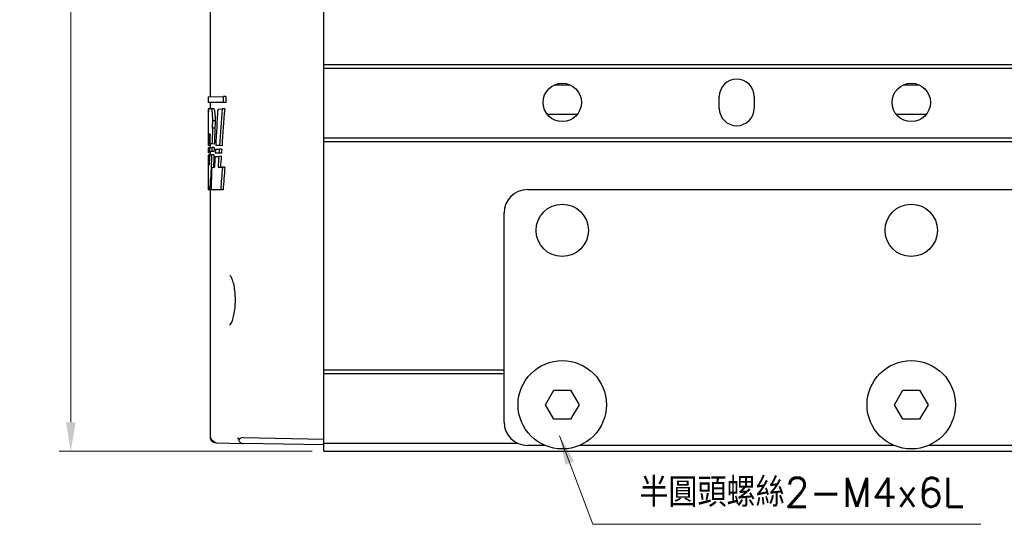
# Model space of a CAD drawing. Header units: millimetres. Extents: x 399 to 6076, y -1991 to 1602.
# Tile 283 of 324: x 5221 to 5306, y 37 to 81. Entities that reach past the tile are written whole.
import ezdxf

# ---------------------------------------------------------------- set-up
doc = ezdxf.new("R2010")
doc.units = ezdxf.units.MM
for name, color, linetype, lineweight in [('AM_0', 7, 'Continuous', 50), ('AM_5', 3, 'Continuous', 25), ('可見 (ISO)', 7, 'Continuous', 25)]:
    doc.layers.add(name, color=color, linetype=linetype, lineweight=lineweight)
doc.styles.add('尺寸標註', font='romans.shx', dxfattribs={"bigfont": 'CHINESET.SHX'})
doc.dimstyles.new('CNS1', dxfattribs={"dimtxt": 2.5, "dimasz": 2.5, "dimexe": 1, "dimexo": 1, "dimgap": 1.5, "dimtad": 1, "dimtoh": 1, "dimdec": 1, "dimdsep": 46, "dimtxsty": '尺寸標註', "dimcen": 0, "dimclrd": 2, "dimclre": 2, "dimclrt": 1, "dimadec": 0, "dimazin": 2, "dimtp": 0.1, "dimtm": 0.1, "dimtfac": 0.71, "dimtdec": 1, "dimtmove": 0, "dimatfit": 0, "dimfxl": 0, "dimlwd": 13, "dimlwe": 13, "dimarcsym": 0})
doc.dimstyles.new('CNS1$0', dxfattribs={"dimtxt": 2.5, "dimasz": 2.5, "dimexe": 1, "dimexo": 1, "dimgap": 1.5, "dimtad": 1, "dimtoh": 1, "dimdec": 1, "dimdsep": 46, "dimtxsty": '尺寸標註', "dimcen": 0, "dimclrd": 2, "dimclre": 2, "dimclrt": 1, "dimadec": 0, "dimazin": 2, "dimtp": 0.1, "dimtm": 0.1, "dimtfac": 0.71, "dimtdec": 1, "dimtmove": 0, "dimatfit": 0, "dimfxl": 0, "dimlwd": 13, "dimlwe": 13, "dimarcsym": 0})

# ---------------------------------------------------------------- blocks, each defined once
blk = doc.blocks.new('*D469')
at = {"layer": 'AM_5', "color": 2, "lineweight": 13}
for p, q in [((5263.105, 125.722), (5224.834, 125.722)), ((5225.834, 123.222), (5225.834, 46.222)), ((5246.584, 43.722), (5224.834, 43.722))]:
    blk.add_line(p, q, dxfattribs=at)
at = {"layer": 'AM_5', "color": 2}
for points in [[(5225.417, 123.222), (5226.25, 123.222), (5225.834, 125.722)], [(5225.417, 46.222), (5226.25, 46.222), (5225.834, 43.722)]]:
    blk.add_solid(points, dxfattribs=at)
at = {"layer": 'Defpoints', "color": 0}
for p in [(5264.105, 125.722), (5225.834, 43.722), (5247.584, 43.722)]:
    blk.add_point(p, dxfattribs=at)
at = {"layer": 'AM_5', "color": 1, "insert": (5223.084, 84.722), "char_height": 2.5, "attachment_point": 5, "rotation": 90, "style": '尺寸標註'}
blk.add_mtext('82', dxfattribs=at)

msp = doc.modelspace()

# ---------------------------------------------------------------- linework, layer by layer
at = {"layer": '可見 (ISO)'}
for p, q in [((5237.834, 74.213), (5237.834, 92.81)), ((5247.584, 76.972), (5247.584, 86.422)), ((5247.584, 76.672), (5247.584, 76.972)), ((5247.584, 76.972), (5319.584, 76.972)), ((5247.584, 76.672), (5319.584, 76.672)), ((5247.584, 70.672), (5247.584, 76.672)), ((5237.634, 74.209), (5238.964, 74.232)), ((5237.634, 74.209), (5237.634, 73.731)), ((5238.964, 73.708), (5237.634, 73.731)), ((5237.834, 73.192), (5237.834, 73.728)), ((5239.171, 74.236), (5238.964, 74.232)), ((5238.964, 73.708), (5238.964, 74.232)), ((5239.171, 73.705), (5238.964, 73.708)), ((5239.171, 74.236), (5239.171, 73.705)), ((5281.584, 73.222), (5281.584, 74.222)), ((5284.584, 74.222), (5284.584, 73.222)), ((5237.68, 73.138), (5237.634, 73.137)), ((5237.689, 73.19), (5237.92, 73.194)), ((5237.92, 73.194), (5238.122, 73.197)), ((5238.476, 73.152), (5238.857, 73.159)), ((5239.064, 73.162), (5238.857, 73.159)), ((5238.237, 72.138), (5238.035, 72.138)), ((5238.227, 71.506), (5238.025, 71.507)), ((5237.803, 70.994), (5237.703, 70.996)), ((5247.584, 70.672), (5319.584, 70.672)), ((5247.584, 70.372), (5247.584, 70.672)), ((5247.584, 50.719), (5247.584, 70.372)), ((5247.584, 70.372), (5319.584, 70.372)), ((5237.634, 69.828), (5237.683, 69.829)), ((5237.678, 69.506), (5237.634, 69.507)), ((5237.689, 70.156), (5237.635, 70.156)), ((5237.834, 70.022), (5237.651, 70.025)), ((5237.764, 69.505), (5237.678, 69.506)), ((5237.772, 69.831), (5237.683, 69.829)), ((5237.78, 70.154), (5237.689, 70.156)), ((5237.945, 69.502), (5237.764, 69.505)), ((5237.772, 69.831), (5237.957, 69.834)), ((5237.97, 70.151), (5237.78, 70.154)), ((5237.834, 69.832), (5237.834, 70.153)), ((5237.834, 69.204), (5237.834, 69.504)), ((5238.146, 69.498), (5237.945, 69.502)), ((5238.159, 69.837), (5237.957, 69.834)), ((5238.172, 70.147), (5237.97, 70.151)), ((5238.273, 69.708), (5238.606, 69.714)), ((5238.63, 70.008), (5238.292, 70.014)), ((5238.811, 69.717), (5238.606, 69.714)), ((5238.835, 70.004), (5238.63, 70.008)), ((5237.634, 69.2), (5237.675, 69.201)), ((5237.634, 69.052), (5237.634, 66.347)), ((5237.834, 69.372), (5237.647, 69.375)), ((5237.757, 69.202), (5237.675, 69.201)), ((5237.757, 69.202), (5237.936, 69.206)), ((5238.138, 69.209), (5237.936, 69.206)), ((5238.236, 69.08), (5238.56, 69.085)), ((5238.582, 69.359), (5238.255, 69.365)), ((5238.766, 69.089), (5238.56, 69.085)), ((5238.787, 69.356), (5238.582, 69.359)), ((5237.664, 68.353), (5237.737, 68.354)), ((5237.955, 68.138), (5238.188, 68.142)), ((5238.5, 68.147), (5238.868, 68.154)), ((5239.075, 68.157), (5238.868, 68.154)), ((5237.925, 67.322), (5237.87, 67.323)), ((5237.752, 66.217), (5237.636, 66.219)), ((5237.886, 66.214), (5237.752, 66.217)), ((5237.834, 44.933), (5237.834, 66.215)), ((5238.722, 66.2), (5237.886, 66.214)), ((5238.928, 66.196), (5238.722, 66.2)), ((5265.084, 66.222), (5334.584, 66.222)), ((5263.084, 46.222), (5263.084, 64.222)), ((5247.584, 50.419), (5247.584, 50.719)), ((5247.584, 50.719), (5263.084, 50.719)), ((5247.584, 44.419), (5247.584, 50.419)), ((5247.584, 50.419), (5263.084, 50.419)), ((5266.64, 47.722), (5267.362, 48.972)), ((5267.362, 48.972), (5268.805, 48.972)), ((5268.805, 48.972), (5269.527, 47.722)), ((5296.64, 47.722), (5297.362, 48.972)), ((5297.362, 48.972), (5298.805, 48.972)), ((5298.805, 48.972), (5299.527, 47.722)), ((5267.362, 46.472), (5266.64, 47.722)), ((5269.527, 47.722), (5268.805, 46.472)), ((5297.362, 46.472), (5296.64, 47.722)), ((5299.527, 47.722), (5298.805, 46.472)), ((5268.805, 46.472), (5267.362, 46.472)), ((5298.805, 46.472), (5297.362, 46.472)), ((5240.654, 44.893), (5247.584, 44.772)), ((5238.325, 44.434), (5240.654, 44.393)), ((5247.584, 44.272), (5240.654, 44.393)), ((5247.584, 43.722), (5247.584, 44.419)), ((5247.584, 44.419), (5264.218, 44.419)), ((5266.604, 44.222), (5265.084, 44.222)), ((5296.604, 44.222), (5269.564, 44.222)), ((5334.584, 44.222), (5299.564, 44.222)), ((5247.584, 43.722), (5319.584, 43.722))]:
    msp.add_line(p, q, dxfattribs=at)
for centre, radius in [((5268.084, 73.722), 1.65), ((5298.084, 73.722), 1.65), ((5268.084, 62.722), 2.25), ((5298.084, 62.722), 2.25), ((5268.084, 47.722), 3.8), ((5298.084, 47.722), 3.8)]:
    msp.add_circle(centre, radius, dxfattribs=at)
for centre, radius, start, end in [((5283.084, 74.222), 1.5, 0, 180), ((5283.084, 73.222), 1.5, 180, 0), ((5265.084, 64.222), 2, 90, 180), ((5265.084, 46.222), 2, 180, 270)]:
    msp.add_arc(centre, radius, start, end, dxfattribs=at)
for centre, major_axis, ratio, start_param, end_param in [((5727.617, 71.346), (-489.264, 27.886), 0.951806, 0.055971, 0.059557), ((5710.345, 49.047), (-472.004, -26.902), 0.951806, 6.16979, 6.176773), ((5283.584, 37.867), (-0.94, 142.854), 0.321589, 1.319052, 1.341752), ((5283.584, 37.867), (-0.935, 142.232), 0.321589, 1.317912, 1.340768), ((5727.62, 71.583), (-489.267, -27.886), 0.951806, 6.222178, 6.226432), ((5713.948, 50.688), (-475.611, 27.108), 0.951806, 0.013887, 0.01688), ((5711.959, 50.691), (-473.425, 26.983), 0.951806, 0.013684, 0.016697), ((5716.495, 60.654), (-478.17, 27.033), 0.950998, 0.036675, 0.03852), ((5717.014, 61.477), (-478.688, -27.062), 0.950998, 6.202937, 6.204779), ((5283.581, 71.65), (-0.942, -141.574), 0.324478, 4.727419, 4.729687), ((5283.583, 67.915), (0.855, 223.216), 0.205814, 1.564452, 1.56504), ((5727.617, 71.346), (-489.264, 27.886), 0.951806, 0.062362, 0.062643), ((5283.584, 60.687), (0.942, -141.579), 0.32449, 4.645614, 4.647898), ((5283.592, 61.441), (-0.942, -141.591), 0.324516, 4.655261, 4.657566), ((5283.584, 50.479), (0.942, -141.578), 0.324488, 4.573096, 4.575464), ((5283.587, 50.478), (0.939, -140.967), 0.324499, 4.572462, 4.574891), ((5283.582, 48.738), (-0.943, -141.576), 0.324483, 4.565882, 4.568332), ((5283.588, 38.203), (0.943, -141.584), 0.3245, 4.485792, 4.48836), ((5283.583, 38.206), (0.938, -140.961), 0.324485, 4.484781, 4.487414), ((5727.337, 71.67), (-488.984, -27.87), 0.951806, 6.228672, 6.22899), ((5725.416, 60.561), (-487.066, 27.761), 0.951806, 0.041205, 0.043032), ((5725.841, 61.389), (-487.491, -27.785), 0.951806, 6.206565, 6.208391), ((5717.059, 50.496), (-478.719, 27.285), 0.951806, 0.018811, 0.022939), ((5715.079, 50.498), (-476.542, 27.161), 0.951806, 0.018621, 0.020975), ((5714.643, 48.967), (-476.301, -27.147), 0.951806, 6.179076, 6.181142), ((5697.339, 39.255), (-459.004, 26.161), 0.951806, 6.274785, 6.276933), ((5695.27, 39.266), (-456.738, 26.032), 0.951806, 6.274464, 6.276623), ((5714.742, 54.091), (-476.418, -26.953), 0.951069, 6.192818, 6.197057), ((5682.846, 34.805), (-444.525, 25.149), 0.951069, 6.263777, 6.268404), ((5680.785, 34.821), (-442.267, 25.021), 0.951069, 6.263403, 6.268071), ((5240.662, 44.393), (0.358, -0.361), 0.965693, 2.360557, 3.237574)]:
    msp.add_ellipse(centre, major_axis=major_axis, ratio=ratio, start_param=start_param, end_param=end_param, dxfattribs=at)
for points, weights in [([(5267.396, 75.222), (5268.084, 75.222), (5268.771, 75.222)], [1.79251403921, 1.97176544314, 1.79251403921]), ([(5297.396, 75.222), (5298.084, 75.222), (5298.771, 75.222)], [1.79251403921, 1.97176544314, 1.79251403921]), ([(5266.771, 72.722), (5268.084, 72.722), (5269.396, 72.722)], [2.88408998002, 4.75874846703, 2.88408998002]), ([(5296.771, 72.722), (5298.084, 72.722), (5299.396, 72.722)], [2.88408998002, 4.75874846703, 2.88408998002])]:
    msp.add_rational_spline(points, weights, degree=2, dxfattribs=at)
for points, knots in [([(5237.689, 73.19), (5237.684, 73.168), (5237.679, 73.136), (5237.666, 73.008), (5237.66, 72.88), (5237.651, 72.585), (5237.647, 72.398), (5237.645, 72.176), (5237.645, 72.159), (5237.645, 72.141)], [-0.7207878, -0.7207878, -0.7207878, -0.7207878, -0.6892162, -0.6892162, -0.6265587, -0.6265587, -0.563995, -0.563995, -0.5586618, -0.5586618, -0.5586618, -0.5586618]), ([(5238.035, 72.138), (5238.035, 72.178), (5238.036, 72.217), (5238.036, 72.255), (5238.036, 72.373), (5238.033, 72.499), (5238.02, 72.73), (5238.011, 72.836), (5237.989, 73.002), (5237.976, 73.075), (5237.948, 73.171), (5237.934, 73.194), (5237.92, 73.194), (5237.92, 73.194), (5237.92, 73.194)], [-0.0115197, -0.0115197, -0.0115197, -0.0115197, 0, 0, 0, 0.0354088, 0.0354088, 0.0708176, 0.0708176, 0.1064609, 0.1064609, 0.1421042, 0.1421042, 0.1426401, 0.1426401, 0.1426401, 0.1426401]), ([(5238.122, 73.197), (5238.135, 73.197), (5238.15, 73.174), (5238.178, 73.078), (5238.191, 73.005), (5238.213, 72.838), (5238.222, 72.732), (5238.235, 72.5), (5238.238, 72.374), (5238.238, 72.217), (5238.238, 72.177), (5238.237, 72.138)], [0.1421247, 0.1421247, 0.1421247, 0.1421247, 0.177904, 0.177904, 0.2136834, 0.2136834, 0.2492251, 0.2492251, 0.2847668, 0.2847668, 0.2963185, 0.2963185, 0.2963185, 0.2963185]), ([(5237.752, 66.217), (5237.762, 66.235), (5237.773, 66.273), (5237.801, 66.415), (5237.818, 66.543), (5237.846, 66.838), (5237.858, 67.025), (5237.868, 67.26), (5237.869, 67.291), (5237.87, 67.323)], [-0.231066, -0.231066, -0.231066, -0.231066, -0.1883894, -0.1883894, -0.1255662, -0.1255662, -0.0627831, -0.0627831, -0.053411, -0.053411, -0.053411, -0.053411]), ([(5237.634, 66.347), (5237.634, 66.325), (5237.634, 66.305), (5237.634, 66.247), (5237.635, 66.224), (5237.636, 66.219)], [-0.18809261, -0.18809261, -0.18809261, -0.18809261, -0.17584149, -0.17584149, -0.14486418, -0.14486418, -0.14486418, -0.14486418]), ([(5239.498, 54.576), (5239.498, 54.576), (5239.503, 54.578), (5239.54, 54.607), (5239.589, 54.665), (5239.679, 54.834), (5239.724, 54.942), (5239.812, 55.218), (5239.856, 55.397), (5239.927, 55.796), (5239.954, 56.023), (5239.977, 56.368), (5239.982, 56.481), (5239.984, 56.623), (5239.985, 56.651), (5239.985, 56.702), (5239.985, 56.723), (5239.985, 56.81), (5239.984, 56.874), (5239.976, 57.133), (5239.962, 57.327), (5239.916, 57.725), (5239.88, 57.93), (5239.795, 58.289), (5239.745, 58.447), (5239.641, 58.692), (5239.585, 58.783), (5239.517, 58.858), (5239.498, 58.868), (5239.498, 58.868)], [0.0207169, 0.0207169, 0.0207169, 0.0207169, 0.0486597, 0.0486597, 0.1137949, 0.1137949, 0.1731123, 0.1731123, 0.2422385, 0.2422385, 0.3140264, 0.3140264, 0.3480923, 0.3480923, 0.3567118, 0.3567118, 0.3631759, 0.3631759, 0.3825853, 0.3825853, 0.441293, 0.441293, 0.5111221, 0.5111221, 0.5820149, 0.5820149, 0.6530275, 0.6530275, 0.6994876, 0.6994876, 0.6994876, 0.6994876]), ([(5238.325, 44.434), (5238.325, 44.434), (5238.325, 44.434), (5238.325, 44.434), (5238.325, 44.434), (5238.323, 44.434), (5238.322, 44.434), (5238.317, 44.434), (5238.314, 44.434), (5238.278, 44.436), (5238.245, 44.44), (5238.16, 44.462), (5238.108, 44.484), (5238.034, 44.532), (5238.007, 44.553), (5237.981, 44.579), (5237.979, 44.581), (5237.972, 44.588), (5237.967, 44.594), (5237.946, 44.617), (5237.932, 44.635), (5237.888, 44.701), (5237.865, 44.752), (5237.842, 44.836), (5237.837, 44.868), (5237.834, 44.911), (5237.834, 44.922), (5237.834, 44.933)], [0, 0, 0, 0, 0.00001337, 0.00001337, 0.00004901, 0.00004901, 0.00042924, 0.00042924, 0.00144321, 0.00144321, 0.01132451, 0.01132451, 0.02775701, 0.02775701, 0.03787048, 0.03787048, 0.03864818, 0.03864818, 0.0409818, 0.0409818, 0.04799743, 0.04799743, 0.06448871, 0.06448871, 0.07409933, 0.07409933, 0.07745578, 0.07745578, 0.07745578, 0.07745578]), ([(5238.325, 44.434), (5238.325, 44.434), (5238.325, 44.434), (5238.325, 44.434), (5238.325, 44.434), (5238.325, 44.434), (5237.834, 44.7), (5237.834, 44.933)], [0, 0, 0, 0, 0.00003896, 0.00003896, 0.00005822, 0.00005822, 0.07014915, 0.07014915, 0.07014915, 0.07014915]), ([(5240.188, 44.893), (5240.191, 44.884), (5240.194, 44.875), (5240.205, 44.845), (5240.214, 44.825), (5240.237, 44.776), (5240.254, 44.747), (5240.272, 44.719)], [-0.0247686, -0.0247686, -0.0247686, -0.0247686, -0.02091448, -0.02091448, -0.01229054, -0.01229054, -0.00000097, -0.00000097, -0.00000097, -0.00000097]), ([(5240.272, 44.719), (5240.274, 44.681), (5240.282, 44.642), (5240.314, 44.567), (5240.337, 44.531), (5240.398, 44.471), (5240.433, 44.448), (5240.501, 44.418), (5240.531, 44.409), (5240.592, 44.397), (5240.622, 44.393), (5240.654, 44.393)], [0.00000087, 0.00000087, 0.00000087, 0.00000087, 0.01642997, 0.01642997, 0.03297362, 0.03297362, 0.04733203, 0.04733203, 0.05698009, 0.05698009, 0.06635361, 0.06635361, 0.06635361, 0.06635361])]:
    msp.add_open_spline(points, degree=3, knots=knots, dxfattribs=at)
for points in [[(5238.025, 71.507), (5238.03, 71.718), (5238.033, 71.929), (5238.035, 72.138)], [(5238.237, 72.138), (5238.235, 71.929), (5238.232, 71.718), (5238.227, 71.506)]]:
    msp.add_open_spline(points, degree=3, dxfattribs=at)

# ---------------------------------------------------------------- texts
at = {"layer": 'AM_0', "color": 1, "insert": (5274.706, 38.941), "char_height": 2.5, "attachment_point": 7, "style": '尺寸標註'}
msp.add_mtext('半圓頭螺絲2-M4x6L', dxfattribs=at)

# ---------------------------------------------------------------- dimensions: what is measured, and where the dimension line sits
at = {"layer": 'AM_5'}
dim = msp.add_linear_dim(base=(5225.834, 43.722), p1=(5264.105, 125.722), p2=(5247.584, 43.722), angle=90, dimstyle='CNS1$0', override={"dimpost": '', "dimfxl": 4, "dimarcsym": 1}, dxfattribs=at)
dim.commit()
dim.dimension.update_dxf_attribs({"geometry": '*D469', "text_midpoint": (5223.084, 84.722)})

# ---------------------------------------------------------------- leaders
at = {"layer": 'AM_0', "annotation_type": 0, "has_hookline": 1, "hookline_direction": 0, "text_width": 29.368}
msp.add_leader([(5267.855, 45.051), (5270.706, 37.441), (5273.206, 37.441)], dimstyle='CNS1', dxfattribs=at)

doc.saveas('drawing.dxf')
